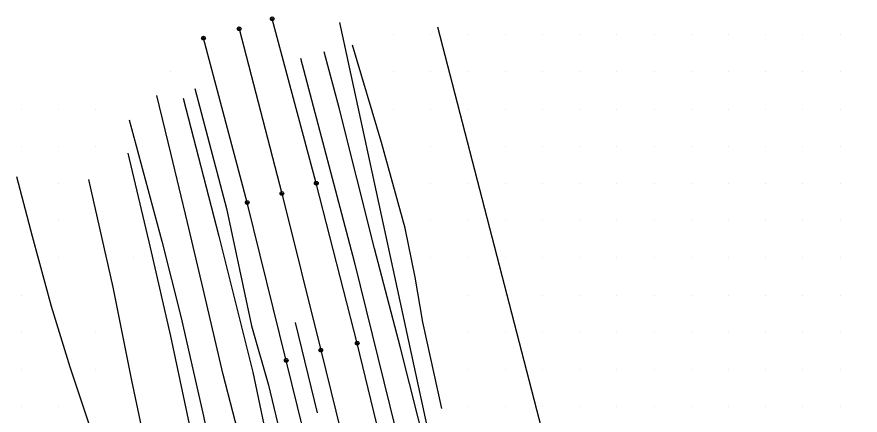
# Model space of a CAD drawing. Extents: x 1548934 to 1561348, y 809680 to 824075.
# Drawn here: x 1551458.7 to 1551685.3, y 811737.8 to 811844.9 of the extents above; entities that cross this region are included whole.
import ezdxf

# ---------------------------------------------------------------- set-up
doc = ezdxf.new("R2010")
doc.units = 0
for name, color, linetype in [('Default', 7, 'Continuous'), ('E_NCDOT_Vertical_Profile_Ground_Line', 7, 'Continuous'), ('Exist DTM QL2 LIDAR Elevation Point', 7, 'Continuous'), ('Exist Roads EOP Leader', 7, 'Continuous'), ('Exist Vegetation Woods Line', 7, 'Continuous'), ('P_NCDOT_Vertical_Profile_Grade_Minor_Road', 7, 'Continuous'), ('PH Exist DTM Breakline', 7, 'Continuous')]:
    doc.layers.add(name, color=color, linetype=linetype)

# ---------------------------------------------------------------- blocks, each defined once
blk = doc.blocks.new('SurveyPointCell')
at = {"layer": 'Default'}
for p, q in [((-0.5, 0), (0.5, 0)), ((0, -0.5), (0, 0.5))]:
    blk.add_line(p, q, dxfattribs=at)
blk.add_circle((0, 0), 0.5, dxfattribs=at)

msp = doc.modelspace()

# ---------------------------------------------------------------- linework, layer by layer
at = {"layer": 'E_NCDOT_Vertical_Profile_Ground_Line'}
for points in [[(1551637.28, 811403.02), (1551626.4, 811444.66), (1551615.07, 811489.43), (1551603.65, 811534.15), (1551593.42, 811577.24), (1551582.77, 811621.83), (1551571.37, 811669.46), (1551560.56, 811714.33), (1551550.2, 811757.15), (1551539.19, 811800.15), (1551527.36, 811844.37)], [(1551618.39, 811397.72), (1551607.45, 811440.85), (1551596.26, 811485.28), (1551585.1, 811530.33), (1551574.36, 811573.51), (1551563.53, 811617.58), (1551552.6, 811664.91), (1551541.75, 811709.22), (1551531.12, 811752.56), (1551520.63, 811794.97), (1551508.88, 811839.17)]]:
    msp.add_lwpolyline(points, dxfattribs=at)
at = {"layer": 'Exist DTM QL2 LIDAR Elevation Point'}
for p, q in [((1551559.98, 811840.08), (1551559.98, 811840.08)), ((1551569.98, 811840.08), (1551569.98, 811840.08)), ((1551579.99, 811840.08), (1551579.99, 811840.08)), ((1551589.99, 811840.08), (1551589.99, 811840.08)), ((1551599.99, 811840.08), (1551599.99, 811840.08)), ((1551609.99, 811840.08), (1551609.99, 811840.08)), ((1551619.99, 811840.08), (1551619.99, 811840.08)), ((1551629.99, 811840.08), (1551629.99, 811840.08)), ((1551639.99, 811840.08), (1551639.99, 811840.08)), ((1551649.99, 811840.08), (1551649.99, 811840.08)), ((1551659.99, 811840.08), (1551659.99, 811840.08)), ((1551669.99, 811840.08), (1551669.99, 811840.08)), ((1551679.99, 811840.08), (1551679.99, 811840.08)), ((1551499.98, 811830.08), (1551499.98, 811830.08)), ((1551559.98, 811830.08), (1551559.98, 811830.08)), ((1551569.98, 811830.08), (1551569.98, 811830.08)), ((1551579.99, 811830.08), (1551579.99, 811830.08)), ((1551589.99, 811830.08), (1551589.99, 811830.08)), ((1551599.99, 811830.08), (1551599.99, 811830.08)), ((1551609.99, 811830.08), (1551609.99, 811830.08)), ((1551619.99, 811830.08), (1551619.99, 811830.08)), ((1551629.99, 811830.08), (1551629.99, 811830.08)), ((1551639.99, 811830.08), (1551639.99, 811830.08)), ((1551649.99, 811830.08), (1551649.99, 811830.08)), ((1551659.99, 811830.08), (1551659.99, 811830.08)), ((1551669.99, 811830.08), (1551669.99, 811830.08)), ((1551679.99, 811830.08), (1551679.99, 811830.08)), ((1551459.98, 811820.08), (1551459.98, 811820.08)), ((1551469.98, 811820.08), (1551469.98, 811820.08)), ((1551479.98, 811820.08), (1551479.98, 811820.08)), ((1551559.98, 811820.08), (1551559.98, 811820.08)), ((1551569.98, 811820.08), (1551569.98, 811820.08)), ((1551579.99, 811820.08), (1551579.99, 811820.08)), ((1551589.99, 811820.08), (1551589.99, 811820.08)), ((1551599.99, 811820.08), (1551599.99, 811820.08)), ((1551609.99, 811820.08), (1551609.99, 811820.08)), ((1551619.99, 811820.08), (1551619.99, 811820.08)), ((1551629.99, 811820.08), (1551629.99, 811820.08)), ((1551639.99, 811820.08), (1551639.99, 811820.08)), ((1551649.99, 811820.08), (1551649.99, 811820.08)), ((1551659.99, 811820.08), (1551659.99, 811820.08)), ((1551669.99, 811820.08), (1551669.99, 811820.08)), ((1551679.99, 811820.08), (1551679.99, 811820.08)), ((1551459.98, 811810.08), (1551459.98, 811810.08)), ((1551469.98, 811810.08), (1551469.98, 811810.08)), ((1551479.98, 811810.08), (1551479.98, 811810.08)), ((1551569.98, 811810.08), (1551569.98, 811810.08)), ((1551579.99, 811810.08), (1551579.99, 811810.08)), ((1551589.99, 811810.08), (1551589.99, 811810.08)), ((1551599.99, 811810.08), (1551599.99, 811810.08)), ((1551609.99, 811810.08), (1551609.99, 811810.08)), ((1551619.99, 811810.08), (1551619.99, 811810.08)), ((1551629.99, 811810.08), (1551629.99, 811810.08)), ((1551639.99, 811810.08), (1551639.99, 811810.08)), ((1551649.99, 811810.08), (1551649.99, 811810.08)), ((1551659.99, 811810.08), (1551659.99, 811810.08)), ((1551669.99, 811810.08), (1551669.99, 811810.08)), ((1551679.99, 811810.08), (1551679.99, 811810.08)), ((1551469.98, 811800.07), (1551469.98, 811800.07)), ((1551569.98, 811800.07), (1551569.98, 811800.07)), ((1551579.99, 811800.07), (1551579.99, 811800.07)), ((1551589.99, 811800.07), (1551589.99, 811800.07)), ((1551599.99, 811800.07), (1551599.99, 811800.07)), ((1551609.99, 811800.07), (1551609.99, 811800.07)), ((1551619.99, 811800.07), (1551619.99, 811800.07)), ((1551629.99, 811800.07), (1551629.99, 811800.07)), ((1551639.99, 811800.07), (1551639.99, 811800.07)), ((1551649.99, 811800.07), (1551649.99, 811800.07)), ((1551659.99, 811800.07), (1551659.99, 811800.07)), ((1551669.99, 811800.07), (1551669.99, 811800.07)), ((1551679.99, 811800.07), (1551679.99, 811800.07)), ((1551469.98, 811790.07), (1551469.98, 811790.07)), ((1551569.98, 811790.07), (1551569.98, 811790.07)), ((1551579.99, 811790.07), (1551579.99, 811790.07)), ((1551589.99, 811790.07), (1551589.99, 811790.07)), ((1551599.99, 811790.07), (1551599.99, 811790.07)), ((1551609.99, 811790.07), (1551609.99, 811790.07)), ((1551619.99, 811790.07), (1551619.99, 811790.07)), ((1551629.99, 811790.07), (1551629.99, 811790.07)), ((1551639.99, 811790.07), (1551639.99, 811790.07)), ((1551649.99, 811790.07), (1551649.99, 811790.07)), ((1551659.99, 811790.07), (1551659.99, 811790.07)), ((1551669.99, 811790.07), (1551669.99, 811790.07)), ((1551679.99, 811790.07), (1551679.99, 811790.07)), ((1551469.98, 811780.07), (1551469.98, 811780.07)), ((1551489.98, 811780.07), (1551489.98, 811780.07)), ((1551569.98, 811780.07), (1551569.98, 811780.07)), ((1551579.99, 811780.07), (1551579.99, 811780.07)), ((1551589.99, 811780.07), (1551589.99, 811780.07)), ((1551599.99, 811780.07), (1551599.99, 811780.07)), ((1551609.99, 811780.07), (1551609.99, 811780.07)), ((1551619.99, 811780.07), (1551619.99, 811780.07)), ((1551629.99, 811780.07), (1551629.99, 811780.07)), ((1551639.99, 811780.07), (1551639.99, 811780.07)), ((1551649.99, 811780.07), (1551649.99, 811780.07)), ((1551659.99, 811780.07), (1551659.99, 811780.07)), ((1551669.99, 811780.07), (1551669.99, 811780.07)), ((1551679.99, 811780.07), (1551679.99, 811780.07)), ((1551459.98, 811770.07), (1551459.98, 811770.07)), ((1551579.99, 811770.07), (1551579.99, 811770.07)), ((1551589.99, 811770.07), (1551589.99, 811770.07)), ((1551599.99, 811770.07), (1551599.99, 811770.07)), ((1551609.99, 811770.07), (1551609.99, 811770.07)), ((1551619.99, 811770.07), (1551619.99, 811770.07)), ((1551629.99, 811770.07), (1551629.99, 811770.07)), ((1551639.99, 811770.07), (1551639.99, 811770.07)), ((1551649.99, 811770.07), (1551649.99, 811770.07)), ((1551659.99, 811770.07), (1551659.99, 811770.07)), ((1551669.99, 811770.07), (1551669.99, 811770.07)), ((1551679.99, 811770.07), (1551679.99, 811770.07)), ((1551459.98, 811760.07), (1551459.98, 811760.07)), ((1551479.98, 811760.07), (1551479.98, 811760.07)), ((1551579.99, 811760.07), (1551579.99, 811760.07)), ((1551589.99, 811760.07), (1551589.99, 811760.07)), ((1551599.99, 811760.07), (1551599.99, 811760.07)), ((1551609.99, 811760.07), (1551609.99, 811760.07)), ((1551619.99, 811760.07), (1551619.99, 811760.07)), ((1551629.99, 811760.07), (1551629.99, 811760.07)), ((1551639.99, 811760.07), (1551639.99, 811760.07)), ((1551649.99, 811760.07), (1551649.99, 811760.07)), ((1551659.99, 811760.07), (1551659.99, 811760.07)), ((1551669.99, 811760.07), (1551669.99, 811760.07)), ((1551679.99, 811760.07), (1551679.99, 811760.07)), ((1551459.98, 811750.07), (1551459.98, 811750.07)), ((1551479.98, 811750.07), (1551479.98, 811750.07)), ((1551579.99, 811750.07), (1551579.99, 811750.07)), ((1551589.99, 811750.07), (1551589.99, 811750.07)), ((1551599.99, 811750.07), (1551599.99, 811750.07)), ((1551609.99, 811750.07), (1551609.99, 811750.07)), ((1551619.99, 811750.07), (1551619.99, 811750.07)), ((1551629.99, 811750.07), (1551629.99, 811750.07)), ((1551639.99, 811750.07), (1551639.99, 811750.07)), ((1551649.99, 811750.07), (1551649.99, 811750.07)), ((1551659.99, 811750.07), (1551659.99, 811750.07)), ((1551669.99, 811750.07), (1551669.99, 811750.07)), ((1551679.99, 811750.07), (1551679.99, 811750.07)), ((1551459.98, 811740.07), (1551459.98, 811740.07)), ((1551469.98, 811740.07), (1551469.98, 811740.07)), ((1551579.99, 811740.07), (1551579.99, 811740.07)), ((1551589.99, 811740.07), (1551589.99, 811740.07)), ((1551599.99, 811740.07), (1551599.99, 811740.07)), ((1551609.99, 811740.07), (1551609.99, 811740.07)), ((1551619.99, 811740.07), (1551619.99, 811740.07)), ((1551629.99, 811740.07), (1551629.99, 811740.07)), ((1551639.99, 811740.07), (1551639.99, 811740.07)), ((1551649.99, 811740.07), (1551649.99, 811740.07)), ((1551659.99, 811740.07), (1551659.99, 811740.07)), ((1551669.99, 811740.07), (1551669.99, 811740.07)), ((1551679.99, 811740.07), (1551679.99, 811740.07))]:
    msp.add_line(p, q, dxfattribs=at)
at = {"layer": 'Exist Roads EOP Leader'}
msp.add_line((1551533.49, 811762.73), (1551539.44, 811738.45), dxfattribs=at)
at = {"layer": 'Exist Vegetation Woods Line'}
msp.add_lwpolyline([(1551571.72, 811842.18), (1551613.6, 811680.5), (1551674.88, 811449.43), (1551691.44, 811358.19), (1551695.57, 811334.77), (1551700.55, 811312.09), (1551699.58, 811308.43), (1551693.58, 811303.93), (1551678.43, 811304.73), (1551672.72, 811312.99), (1551668.24, 811325.43), (1551622.53, 811506.2), (1551580.25, 811682.82), (1551545.51, 811843.36)], dxfattribs=at)
at = {"layer": 'P_NCDOT_Vertical_Profile_Grade_Minor_Road'}
msp.add_lwpolyline([(1551518.46, 811841.68), (1551529.96, 811797.42), (1551540.4, 811755.31), (1551551.09, 811711.95), (1551562.08, 811668.09), (1551573.17, 811620.17), (1551583.96, 811575.43), (1551594.4, 811532.6), (1551605.57, 811487.55), (1551616.79, 811443.3), (1551627.43, 811400.69)], dxfattribs=at)
at = {"layer": 'PH Exist DTM Breakline'}
for points in [[(1551572.96, 811739.61), (1551567.8, 811762.79), (1551565.74, 811774.96), (1551563.08, 811788.1), (1551556.74, 811811.07), (1551548.88, 811837.31)], [(1551534.96, 811833.74), (1551549.41, 811779.1), (1551560.58, 811733.74), (1551572.57, 811684.16), (1551581.33, 811646.33), (1551598.34, 811576.19), (1551608.87, 811531.03), (1551621.47, 811482.36), (1551627.81, 811455.82), (1551633.18, 811432.34), (1551647.15, 811378.38), (1551657.12, 811338.6), (1551669.09, 811290.08), (1551679.12, 811250.32), (1551691.58, 811200.98), (1551703.42, 811153.47), (1551715.6, 811112.46)], [(1551669.67, 811303.01), (1551663.46, 811331.84), (1551653.59, 811372.99), (1551648.84, 811392.4), (1551636.09, 811443.6), (1551626.8, 811481.01), (1551614.05, 811530.5), (1551603.71, 811574.11), (1551596.24, 811605.78), (1551582.53, 811665.38), (1551576.53, 811692.42), (1551569, 811727.51), (1551561.82, 811755.9), (1551554.82, 811782.6), (1551545.34, 811820.46), (1551541.31, 811835.52)], [(1551506.51, 811825.62), (1551515.09, 811793.36), (1551521.82, 811761.88), (1551526.33, 811745.86), (1551532.73, 811719.31), (1551540.11, 811684.47), (1551543.69, 811667.53), (1551546.49, 811655.69), (1551547.43, 811650.91), (1551548.71, 811648.15)], [(1551542.4, 811643.55), (1551540.47, 811643.46), (1551539.26, 811644.29), (1551538.68, 811645.59), (1551538.47, 811646.96), (1551538.52, 811649.26), (1551538.92, 811650.38), (1551534.78, 811664.77), (1551531.6, 811678.83), (1551527.55, 811695.41), (1551523.79, 811710.19), (1551519.35, 811728.66), (1551514.14, 811748.76), (1551508.76, 811771.81), (1551504.56, 811789.57), (1551500.06, 811808.22), (1551496.31, 811823.72)], [(1551503.44, 811822.99), (1551513.01, 811785.96), (1551522.09, 811749.42), (1551531.37, 811705.5), (1551538.65, 811672.65), (1551542.79, 811655.06), (1551543.64, 811650.52), (1551544.02, 811648.68), (1551544.27, 811647.01), (1551544.43, 811645.23), (1551546.51, 811645.82), (1551547.36, 811648.67), (1551548.71, 811648.15), (1551547.77, 811645.02), (1551542.4, 811643.55), (1551540.34, 811645.71), (1551540.27, 811646.47), (1551540.72, 811646.88), (1551541.44, 811646.87), (1551542.89, 811644.76), (1551544.43, 811645.23)], [(1551488.91, 811817.17), (1551497.65, 811784.63), (1551502.84, 811764), (1551508.87, 811737.58), (1551514.88, 811708.74), (1551518.22, 811687.99), (1551519.4, 811671.2), (1551519.1, 811657.17), (1551517.17, 811647.67), (1551515.15, 811641.22), (1551513.24, 811638.27), (1551509.13, 811635.4), (1551501.92, 811632.45), (1551483.64, 811626.69), (1551474.03, 811623.3), (1551470.19, 811623.06)], [(1551488.55, 811808.21), (1551494.58, 811782.91), (1551500.03, 811759.1), (1551505.69, 811732.42), (1551510.91, 811706.44), (1551512.81, 811691.54), (1551513.25, 811677.83), (1551511.65, 811667.34), (1551507.78, 811656.06), (1551503.74, 811649.62), (1551500.72, 811646.09), (1551495.69, 811638.72), (1551493.85, 811637.43), (1551488.58, 811635.27), (1551481.2, 811633.37), (1551470.96, 811629.88), (1551468.41, 811626.26)], [(1551495.69, 811638.72), (1551495.41, 811650.65), (1551494.5, 811665.9), (1551491.62, 811682.3), (1551486.81, 811701.81), (1551483.95, 811714.22), (1551478.75, 811733.54), (1551473.05, 811750.72), (1551467.99, 811767.02), (1551462.96, 811785.87), (1551458.72, 811801.85)], [(1551507.78, 811656.06), (1551504.56, 811664.32), (1551502.55, 811676.6), (1551500.55, 811692.5), (1551497.28, 811709.21), (1551494.15, 811725.53), (1551489.63, 811747.13), (1551484.61, 811772.25), (1551478.09, 811801.19)]]:
    msp.add_lwpolyline(points, dxfattribs=at)

# ---------------------------------------------------------------- block references
at = {"layer": 'Default'}
for p in [(1551527.36, 811844.37), (1551518.46, 811841.68), (1551508.88, 811839.17), (1551539.19, 811800.15), (1551529.96, 811797.42), (1551520.63, 811794.97), (1551550.2, 811757.15), (1551540.4, 811755.31), (1551531.12, 811752.56)]:
    msp.add_blockref('SurveyPointCell', p, dxfattribs=at)

doc.saveas('drawing.dxf')
